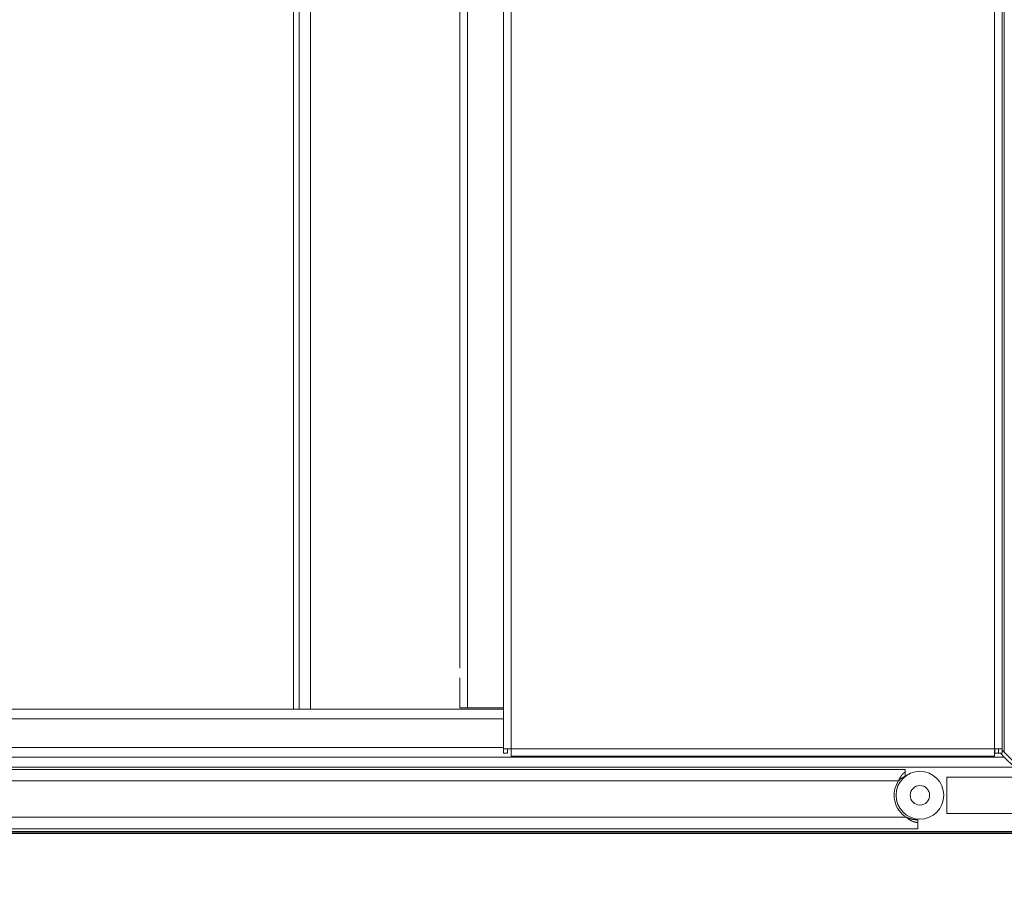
# Model space of a CAD drawing. Extents: x 0 to 59450, y 0 to 42050.
# Tile 257 of 304: x 35349 to 35865, y 35004 to 35452. Entities that reach past the tile are written whole.
import ezdxf

# ---------------------------------------------------------------- set-up
doc = ezdxf.new("R2010")
doc.units = 0
doc.header["$LTSCALE"] = 20
doc.header["$MEASUREMENT"] = 0
doc.layers.get('0').update_dxf_attribs({"linetype": 'CONTINUOUS'})
doc.layers.get('Defpoints').update_dxf_attribs({"linetype": 'CONTINUOUS'})
doc.dimstyles.new('DXF001', dxfattribs={"dimtxt": 3.1, "dimasz": 2, "dimexe": 2, "dimexo": 0.8, "dimgap": 0.09, "dimtad": 1, "dimdsep": 46, "dimtxsty": 'STANDARD', "dimcen": 0.09, "dimazin": 2, "dimtfac": 0.645161, "dimtdec": 4, "dimtmove": 0, "dimatfit": 3, "dimfxl": 1, "dimtvp": 0.66129, "dimtolj": 1, "dimtzin": 0, "dimarcsym": 0})

# ---------------------------------------------------------------- blocks, each defined once
blk = doc.blocks.new('_OPEN')
at = {"color": 0, "linetype": 'ByBlock', "lineweight": -2}
for p, q in [((-1, 0.166667), (0, 0)), ((0, 0), (-1, -0.166667)), ((0, 0), (-1, 0))]:
    blk.add_line(p, q, dxfattribs=at)
blk = doc.blocks.new('*D31')
at = {"color": 0, "linetype": 'Continuous', "lineweight": -2}
for p, q in [((40080.24, 35874.16), (40080.24, 34418.44)), ((34086.45, 35044.92), (34086.45, 34418.44)), ((34088.45, 34420.44), (40078.24, 34420.44))]:
    blk.add_line(p, q, dxfattribs=at)
at = {"layer": 'Defpoints', "color": 0, "linetype": 'Continuous'}
for p in [(40080.24, 35874.96), (34086.45, 35045.72), (40080.24, 34420.44)]:
    blk.add_point(p, dxfattribs=at)
at = {"color": 0, "linetype": 'Continuous', "lineweight": -2, "xscale": 2, "yscale": 2, "zscale": 2, "rotation": 180}
blk.add_blockref('_OPEN', (34086.45, 34420.44), dxfattribs=at)
at = {"color": 0, "linetype": 'Continuous', "lineweight": -2, "xscale": 2, "yscale": 2, "zscale": 2}
blk.add_blockref('_OPEN', (40080.24, 34420.44), dxfattribs=at)
at = {"color": 0, "linetype": 'Continuous', "lineweight": 13, "insert": (37257.25, 34460.53), "char_height": 80, "attachment_point": 5}
blk.add_mtext('\\A1;\\A1;5994', dxfattribs=at)
blk = doc.blocks.new('*D32')
at = {"color": 0, "linetype": 'Continuous', "lineweight": -2}
for p, q in [((36630.84, 38018.76), (33035.56, 38018.76)), ((33037.56, 35020.46), (33037.56, 38016.76)), ((34773.91, 35018.46), (33035.56, 35018.46))]:
    blk.add_line(p, q, dxfattribs=at)
at = {"layer": 'Defpoints', "color": 0, "linetype": 'Continuous'}
for p in [(33037.56, 38018.76), (36631.64, 38018.76), (34774.71, 35018.46)]:
    blk.add_point(p, dxfattribs=at)
at = {"color": 0, "linetype": 'Continuous', "lineweight": -2, "xscale": 2, "yscale": 2, "zscale": 2}
for p, rotation in [((33037.56, 38018.76), 90), ((33037.56, 35018.46), 270)]:
    blk.add_blockref('_OPEN', p, dxfattribs=dict(at, rotation=rotation))
at = {"color": 0, "linetype": 'Continuous', "lineweight": 13, "insert": (32997.47, 36692.51), "char_height": 80, "attachment_point": 5, "rotation": 90}
blk.add_mtext('\\A1;\\A1;3000', dxfattribs=at)

msp = doc.modelspace()

# ---------------------------------------------------------------- linework, layer by layer
at = {"color": 3, "linetype": 'Continuous', "lineweight": 13}
for p, q in [((35864.741, 35858.959), (35864.741, 35068.959)), ((35602.741, 35857.075), (35602.741, 35070.842)), ((35606.741, 35070.842), (35606.741, 35857.075)), ((35859.674, 35857.075), (35859.674, 35070.842)), ((35863.674, 35070.843), (35863.674, 35857.076)), ((35583.741, 35092.259), (35583.741, 35835.659)), ((35579.741, 35815.009), (35579.741, 35112.908)), ((35492.741, 35091.459), (35492.741, 35704.459)), ((35495.741, 35704.459), (35495.741, 35091.459)), ((35501.741, 35091.459), (35501.741, 35704.459)), ((35579.741, 35108.009), (35579.741, 35092.259)), ((35602.741, 35091.459), (34873.148, 35091.459)), ((35583.741, 35092.259), (35579.741, 35092.259)), ((35602.74, 35092.259), (35583.741, 35092.259)), ((34881.808, 35086.459), (35602.741, 35086.459)), ((35602.741, 35071.459), (34907.789, 35071.459)), ((35602.741, 35070.842), (35606.741, 35070.842)), ((35602.741, 35068.459), (35602.741, 35070.842)), ((35604.741, 35070.842), (35604.741, 35068.459)), ((35606.741, 35070.842), (35606.741, 35066.842)), ((35859.674, 35070.842), (35606.741, 35070.842)), ((35859.674, 35070.842), (35863.674, 35070.842)), ((35859.674, 35066.842), (35859.674, 35070.842)), ((35859.826, 35070.842), (35859.826, 35068.459)), ((35861.643, 35070.842), (35861.643, 35068.459)), ((35863.613, 35068.459), (35863.613, 35070.842)), ((35863.613, 35070.087), (35864.741, 35068.959)), ((35864.741, 35066.459), (34918.023, 35066.459)), ((35604.741, 35068.459), (35602.741, 35068.459)), ((35606.74, 35066.842), (35859.674, 35066.842)), ((35859.826, 35068.459), (35861.643, 35068.459)), ((35861.643, 35068.459), (35863.613, 35068.459)), ((35862.742, 35068.457), (35864.741, 35066.459)), ((35864.741, 35068.959), (35870.002, 35063.697)), ((35864.741, 35066.459), (35870.002, 35061.197)), ((34932.495, 35061.197), (35870.002, 35061.197)), ((35812.785, 35059.959), (34971.456, 35059.959)), ((35812.785, 35058.602), (35812.785, 35059.959)), ((34971.456, 35053.959), (35809.342, 35053.959)), ((35809.342, 35053.958), (35809.382, 35054.002)), ((35809.342, 35053.958), (35809.352, 35053.981)), ((35812.684, 35058.534), (35812.698, 35058.544)), ((35812.785, 35056.281), (35812.785, 35058.602)), ((35834.741, 35055.959), (35834.741, 35046.459)), ((35887.742, 35055.959), (35834.741, 35055.959)), ((35834.741, 35046.459), (35834.741, 35036.959)), ((35813.496, 35034.959), (34971.456, 35034.959)), ((35813.538, 35034.919), (35813.495, 35034.958)), ((35813.609, 35034.855), (35813.592, 35034.87)), ((35813.628, 35034.838), (35813.609, 35034.855)), ((35819.567, 35033.541), (35819.475, 35033.546)), ((35819.567, 35032.125), (35819.567, 35033.542)), ((35834.741, 35036.959), (35887.742, 35036.959)), ((34971.456, 35028.959), (35819.567, 35028.959)), ((35819.567, 35032.124), (35819.541, 35032.126)), ((35819.567, 35028.959), (35819.567, 35032.125)), ((34642.507, 35027.508), (35903.691, 35027.508)), ((35904.465, 35026.735), (34642.507, 35026.735)), ((35106.809, 35026.409), (35801.241, 35026.409)), ((35134.261, 35026.459), (35897.554, 35026.459)), ((35801.241, 35026.459), (35801.241, 35026.409)), ((35801.241, 35026.409), (35806.241, 35026.409)), ((35806.241, 35026.409), (35806.241, 35026.459)), ((35806.741, 35026.409), (35806.741, 35026.459)), ((35806.741, 35026.409), (35831.741, 35026.409))]:
    msp.add_line(p, q, dxfattribs=at)
for radius in [12.5, 5.1]:
    msp.add_circle((35820.567, 35046.459), radius, dxfattribs=at)
for centre, radius, start, end in [((35820.567, 35046.459), 13.5, 146.25101, 238.41366), ((35823.469, 35047.748), 15.432, 156.08579, 156.17755), ((35823.322, 35047.84), 15.259, 156.08527, 156.17807), ((35823.364, 35047.821), 15.305, 155.99142, 156.0836), ((35823.768, 35047.604), 15.763, 155.7804, 155.87004), ((35816.636, 35047.495), 9.745, 137.7593, 138.10856), ((35824.013, 35047.557), 16.006, 155.89874, 155.98656), ((35824.37, 35047.321), 16.429, 155.57055, 155.65671), ((35824.589, 35047.287), 16.642, 155.68743, 155.77203), ((35816.712, 35047.459), 9.826, 137.55294, 137.89968), ((35824.881, 35047.15), 16.964, 155.59218, 155.67487), ((35825.208, 35046.959), 17.341, 155.38018, 155.4612), ((35825.593, 35046.809), 17.753, 155.38112, 155.46026), ((35825.951, 35046.673), 18.136, 155.38195, 155.45942), ((35816.7, 35047.455), 9.82, 137.13851, 137.48619), ((35826.307, 35046.426), 18.562, 155.07263, 155.14817), ((35826.702, 35046.348), 18.954, 155.28621, 155.36006), ((35827.169, 35046.08), 19.49, 155.07443, 155.14637), ((35827.541, 35045.897), 19.905, 154.97641, 155.04659), ((35816.589, 35047.545), 9.677, 136.72826, 137.08098), ((35828.188, 35045.577), 20.626, 154.86434, 154.93244), ((35828.352, 35045.573), 20.776, 154.97788, 155.04512), ((35828.241, 35045.526), 20.696, 154.66494, 154.73231), ((35828.264, 35045.583), 20.692, 154.76506, 154.83269), ((35816.526, 35047.591), 9.599, 136.31499, 136.67132), ((35828.07, 35045.661), 20.484, 154.66459, 154.73265), ((35827.982, 35045.73), 20.375, 154.66441, 154.73284), ((35827.896, 35045.797), 20.268, 154.66423, 154.73302), ((35827.733, 35045.779), 20.129, 154.34995, 154.41908), ((35816.471, 35047.663), 9.51, 136.04194, 136.40158), ((35827.727, 35045.848), 20.094, 154.45137, 154.52088), ((35827.566, 35045.913), 19.92, 154.34959, 154.41944), ((35827.399, 35045.9), 19.776, 154.03408, 154.10431), ((35827.404, 35046.045), 19.717, 154.34923, 154.4198), ((35816.421, 35047.715), 9.438, 135.70002, 136.06279), ((35827.24, 35046.031), 19.576, 154.03372, 154.10467), ((35827.164, 35046.094), 19.48, 154.03354, 154.10484), ((35827.081, 35046.162), 19.375, 154.03335, 154.10504), ((35826.931, 35046.223), 19.214, 153.92944, 154.00146), ((35816.359, 35047.783), 9.346, 135.35841, 135.72516), ((35826.861, 35046.205), 19.159, 153.71649, 153.78884), ((35826.802, 35046.261), 19.082, 153.71634, 153.78899), ((35826.743, 35046.317), 19.004, 153.71619, 153.78914), ((35826.666, 35046.382), 18.906, 153.71601, 153.78933), ((35816.276, 35047.825), 9.258, 134.81489, 135.18511), ((35826.479, 35046.386), 18.737, 153.39802, 153.47187), ((35826.387, 35046.459), 18.622, 153.3978, 153.4721), ((35826.292, 35046.533), 18.503, 153.39756, 153.47234), ((35826.129, 35046.603), 18.327, 153.29084, 153.36606), ((35816.233, 35047.907), 9.17, 134.60994, 134.98418), ((35826.034, 35046.678), 18.208, 153.2906, 153.36631), ((35825.95, 35046.672), 18.136, 153.07797, 153.15413), ((35825.858, 35046.745), 18.02, 153.07773, 153.15437), ((35825.702, 35046.814), 17.85, 152.96963, 153.04672), ((35816.153, 35047.965), 9.072, 134.13386, 134.5117), ((35825.613, 35046.886), 17.738, 152.96938, 153.04696), ((35825.534, 35046.88), 17.67, 152.75698, 152.835), ((35825.447, 35046.952), 17.56, 152.75673, 152.83524), ((35825.297, 35047.018), 17.397, 152.64725, 152.7262), ((35816.096, 35048.019), 8.994, 133.72804, 134.11011), ((35825.285, 35047.089), 17.354, 152.75627, 152.83571), ((35825.067, 35047.083), 17.163, 152.32418, 152.40407), ((35825.057, 35047.152), 17.121, 152.43459, 152.51496), ((35824.913, 35047.217), 16.964, 152.32371, 152.40454), ((35816.034, 35048.094), 8.896, 133.38681, 133.77266), ((35824.904, 35047.286), 16.924, 152.43412, 152.51543), ((35824.693, 35047.28), 16.741, 151.9995, 152.08126), ((35824.686, 35047.417), 16.67, 152.323, 152.40525), ((35824.548, 35047.411), 16.551, 151.99904, 152.08173), ((35815.965, 35048.163), 8.798, 132.97907, 133.3693), ((35824.473, 35047.409), 16.486, 151.78735, 151.87054), ((35824.407, 35047.54), 16.366, 151.99857, 152.0822), ((35824.334, 35047.538), 16.302, 151.78688, 151.87101), ((35815.918, 35048.225), 8.721, 132.64181, 133.03603), ((35824.202, 35047.599), 16.157, 151.67323, 151.7578), ((35824.131, 35047.597), 16.096, 151.46183, 151.54689), ((35824.001, 35047.725), 15.921, 151.55849, 151.644), ((35823.998, 35047.724), 15.918, 151.46136, 151.54736), ((35815.836, 35048.284), 8.622, 132.09992, 132.49882), ((35823.873, 35047.716), 15.812, 151.13546, 151.2219), ((35823.812, 35047.843), 15.698, 151.34609, 151.43299), ((35823.727, 35047.851), 15.619, 151.13493, 151.22244), ((35823.534, 35047.949), 15.403, 151.01826, 151.10667), ((35815.78, 35048.373), 8.519, 131.82132, 132.2242), ((35823.45, 35048.022), 15.295, 151.01795, 151.10699), ((35823.39, 35048.083), 15.213, 151.01771, 151.10723), ((35823.271, 35048.077), 15.111, 150.68933, 150.7793), ((35823.27, 35048.14), 15.08, 150.80668, 150.89717), ((35815.722, 35048.423), 8.443, 131.35064, 131.75784), ((35823.151, 35048.136), 14.978, 150.47863, 150.56959), ((35823.027, 35048.26), 14.809, 150.57011, 150.66158), ((35823.036, 35048.255), 14.82, 150.47815, 150.57008), ((35822.915, 35048.254), 14.714, 150.14903, 150.24147), ((35815.668, 35048.469), 8.373, 130.87289, 131.28322), ((35822.863, 35048.373), 14.61, 150.35865, 150.45156), ((35822.805, 35048.371), 14.561, 150.14854, 150.24196), ((35822.693, 35048.428), 14.436, 150.02791, 150.12179), ((35822.638, 35048.487), 14.358, 150.02765, 150.12204), ((35815.636, 35048.509), 8.322, 130.46728, 130.88034), ((35822.588, 35048.482), 14.318, 149.81793, 149.91279), ((35822.473, 35048.541), 14.189, 149.69588, 149.79125), ((35822.428, 35048.596), 14.122, 149.69565, 149.79147), ((35822.379, 35048.592), 14.082, 149.48631, 149.5826), ((35815.607, 35048.559), 8.265, 130.12396, 130.53957), ((35822.333, 35048.647), 14.014, 149.48607, 149.58284), ((35822.218, 35048.707), 13.885, 149.36261, 149.45992), ((35822.169, 35048.704), 13.844, 149.15366, 149.25146), ((35815.573, 35048.602), 8.209, 129.71854, 130.13719), ((35822.115, 35048.822), 13.738, 149.36209, 149.46044), ((35822.069, 35048.819), 13.699, 149.15314, 149.25198), ((35821.96, 35048.819), 13.606, 148.82, 148.91937), ((35821.913, 35048.876), 13.536, 148.81974, 148.91963), ((35815.531, 35048.64), 8.153, 129.24008, 129.66145), ((35821.858, 35048.936), 13.458, 148.81945, 148.91992), ((35821.754, 35048.992), 13.34, 148.69321, 148.7942), ((35821.702, 35048.995), 13.294, 148.48507, 148.58664), ((35821.657, 35049.05), 13.227, 148.48482, 148.58689), ((35815.499, 35048.683), 8.1, 128.83532, 129.25976), ((35821.552, 35049.108), 13.108, 148.35717, 148.4598), ((35821.503, 35049.11), 13.064, 148.14948, 148.25269), ((35821.443, 35049.175), 12.979, 148.14915, 148.25303), ((35821.411, 35049.223), 12.927, 148.14894, 148.25324), ((35815.459, 35048.722), 8.045, 128.3567, 128.78391), ((35821.331, 35049.266), 12.836, 148.01999, 148.12466), ((35821.241, 35049.261), 12.762, 147.68268, 147.78781), ((35821.256, 35049.313), 12.748, 147.81259, 147.91821), ((35815.416, 35048.765), 7.984, 127.87764, 128.30803), ((35821.107, 35049.367), 12.593, 147.55107, 147.65723), ((35821.062, 35049.423), 12.525, 147.55078, 147.65751), ((35821.021, 35049.477), 12.462, 147.55051, 147.65778), ((35820.926, 35049.478), 12.381, 147.21086, 147.31869), ((35815.391, 35048.817), 7.928, 127.53262, 127.96587), ((35820.834, 35049.531), 12.274, 147.07713, 147.18551), ((35820.793, 35049.585), 12.211, 147.07685, 147.18579), ((35820.755, 35049.637), 12.15, 147.07658, 147.18606), ((35820.663, 35049.638), 12.073, 146.73465, 146.84469), ((35815.35, 35048.861), 7.868, 127.05312, 127.48961), ((35820.575, 35049.742), 11.942, 146.80621, 146.91679), ((35820.537, 35049.742), 11.91, 146.59827, 146.70941), ((35820.501, 35049.793), 11.852, 146.598, 146.70968), ((35820.413, 35049.794), 11.779, 146.25381, 146.36606), ((35815.327, 35048.913), 7.813, 126.70755, 127.14699), ((35820.328, 35049.896), 11.652, 146.32282, 146.43561), ((35820.293, 35049.896), 11.622, 146.11503, 146.22838), ((35820.26, 35049.946), 11.567, 146.11476, 146.22865), ((35815.275, 35048.944), 7.757, 126.09411, 126.53689), ((35820.176, 35049.996), 11.469, 145.97525, 146.0897), ((35820.144, 35049.996), 11.443, 145.76806, 145.88305), ((35820.061, 35050.095), 11.319, 145.83446, 145.95001), ((35819.981, 35050.094), 11.253, 145.4852, 145.60129), ((35815.254, 35048.995), 7.703, 125.74826, 126.19402), ((35819.95, 35050.144), 11.199, 145.48492, 145.60157), ((35819.92, 35050.143), 11.176, 145.27796, 145.39515), ((35819.841, 35050.24), 11.055, 145.34168, 145.45942), ((35819.764, 35050.239), 10.993, 144.99021, 145.10849), ((35815.218, 35049.038), 7.647, 125.26868, 125.71778), ((35819.784, 35050.287), 10.981, 145.13405, 145.25288), ((35819.66, 35050.334), 10.853, 144.8445, 144.96387), ((35819.631, 35050.334), 10.829, 144.63741, 144.75735), ((35819.606, 35050.427), 10.755, 144.84396, 144.96441), ((35815.185, 35049.079), 7.595, 124.78937, 125.24165), ((35819.535, 35050.423), 10.699, 144.49031, 144.61127), ((35819.506, 35050.425), 10.674, 144.28389, 144.40545), ((35819.419, 35050.529), 10.543, 144.34198, 144.46428), ((35815.147, 35049.14), 7.524, 124.36425, 124.82033), ((35819.336, 35050.536), 10.472, 143.98607, 144.10908), ((35819.298, 35050.591), 10.408, 143.98569, 144.10945), ((35819.27, 35050.639), 10.358, 143.98539, 144.10975), ((35819.204, 35050.681), 10.28, 143.83498, 143.95984), ((35815.123, 35049.17), 7.485, 123.88517, 124.34377), ((35819.183, 35050.678), 10.265, 143.62862, 143.754), ((35819.114, 35050.724), 10.182, 143.47675, 143.60269), ((35819.093, 35050.767), 10.139, 143.47648, 143.60295), ((35819.026, 35050.766), 10.086, 143.11784, 143.24486), ((35815.107, 35049.203), 7.448, 123.45985, 123.92028), ((35818.961, 35050.853), 9.982, 143.16947, 143.29702), ((35818.985, 35050.852), 10.002, 143.11731, 143.24539), ((35818.877, 35050.85), 9.917, 142.6025, 142.73111), ((35818.857, 35050.937), 9.849, 142.80744, 142.93659), ((35815.088, 35049.209), 7.433, 122.90168, 123.36285), ((35818.839, 35050.935), 9.836, 142.60197, 142.73164), ((35818.776, 35050.977), 9.76, 142.44505, 142.57526), ((35818.759, 35051.018), 9.721, 142.44479, 142.57552), ((35815.103, 35049.201), 7.448, 122.50475, 122.9657), ((35818.697, 35051.016), 9.673, 142.08205, 142.21333), ((35818.681, 35051.101), 9.609, 142.28648, 142.41828), ((35818.62, 35051.055), 9.589, 141.71849, 141.85081), ((35818.605, 35051.139), 9.525, 141.92207, 142.05491), ((35815.104, 35049.195), 7.453, 122.02818, 122.48909), ((35818.546, 35051.136), 9.48, 141.55735, 141.69072), ((35818.531, 35051.219), 9.417, 141.76121, 141.89509), ((35818.473, 35051.174), 9.4, 141.19183, 141.32624), ((35818.459, 35051.256), 9.338, 141.39481, 141.52973), ((35815.091, 35049.204), 7.439, 121.5212, 121.98225), ((35818.402, 35051.253), 9.295, 141.02814, 141.16359), ((35818.389, 35051.292), 9.261, 141.02789, 141.16384), ((35818.333, 35051.331), 9.193, 140.86329, 140.99976), ((35815.105, 35049.212), 7.44, 121.17633, 121.63744), ((35818.321, 35051.328), 9.185, 140.66046, 140.79744), ((35818.267, 35051.408), 9.092, 140.69728, 140.83477), ((35818.255, 35051.363), 9.112, 140.29257, 140.43056), ((35818.201, 35051.443), 9.02, 140.32704, 140.46555), ((35815.094, 35049.193), 7.45, 120.56931, 121.03042), ((35818.191, 35051.438), 9.015, 140.12493, 140.26393), ((35818.14, 35051.475), 8.952, 139.95637, 140.09585), ((35818.129, 35051.512), 8.92, 139.95612, 140.0961), ((35818.116, 35051.552), 8.884, 139.95584, 140.09638), ((35815.096, 35049.211), 7.436, 120.19131, 120.65239), ((35818.02, 35051.552), 8.811, 139.41404, 139.55517), ((35818.041, 35051.597), 8.798, 139.58459, 139.72643), ((35817.985, 35051.599), 8.753, 139.21327, 139.35576), ((35815.098, 35049.203), 7.443, 119.71605, 120.17712), ((35817.928, 35051.643), 8.682, 139.04065, 139.18381), ((35817.913, 35051.684), 8.644, 139.04033, 139.18412), ((35817.857, 35051.727), 8.574, 138.86651, 139.01097), ((35817.843, 35051.767), 8.536, 138.86619, 139.01129), ((35815.101, 35049.195), 7.452, 119.24176, 119.70278), ((35817.828, 35051.77), 8.523, 138.66662, 138.81238), ((35817.776, 35051.771), 8.483, 138.29327, 138.43965), ((35817.723, 35051.852), 8.39, 138.31503, 138.46208), ((35817.711, 35051.852), 8.381, 138.1164, 138.26407), ((35815.104, 35049.186), 7.461, 118.76849, 119.22946), ((35817.659, 35051.893), 8.315, 137.93862, 138.08695), ((35817.648, 35051.894), 8.306, 137.74108, 137.89003), ((35817.635, 35051.972), 8.244, 137.93799, 138.08759), ((35815.107, 35049.201), 7.45, 118.38766, 118.84852), ((35817.587, 35051.934), 8.234, 137.36554, 137.51574), ((35817.538, 35052.012), 8.145, 137.3813, 137.53215), ((35817.528, 35052.012), 8.138, 137.18477, 137.33623), ((35817.48, 35052.051), 8.076, 137.00308, 137.15518), ((35815.099, 35049.178), 7.465, 117.78597, 118.24673), ((35817.471, 35052.088), 8.045, 137.00278, 137.15548), ((35817.462, 35052.089), 8.037, 136.80739, 136.96072), ((35817.417, 35052.126), 7.979, 136.62439, 136.77832), ((35817.371, 35052.164), 7.92, 136.44014, 136.59469), ((35815.116, 35049.192), 7.461, 117.48819, 117.94881), ((35817.364, 35052.163), 7.915, 136.24586, 136.401), ((35817.356, 35052.2), 7.884, 136.24555, 136.40131), ((35817.276, 35052.199), 7.827, 135.68067, 135.83701), ((35815.107, 35049.181), 7.467, 116.93249, 117.39301), ((35817.305, 35052.272), 7.797, 136.0597, 136.21665), ((35817.264, 35052.271), 7.768, 135.68008, 135.8376), ((35817.221, 35052.271), 7.738, 135.30037, 135.4585), ((35817.216, 35052.341), 7.685, 135.49169, 135.65038), ((35815.113, 35049.168), 7.482, 116.4628, 116.92309), ((35817.211, 35052.305), 7.707, 135.10945, 135.26874), ((35817.167, 35052.379), 7.623, 135.11036, 135.27034), ((35817.112, 35052.392), 7.575, 134.72916, 134.89014), ((35815.106, 35049.166), 7.481, 115.95108, 116.41111), ((35817.105, 35052.43), 7.544, 134.72882, 134.89048), ((35817.075, 35052.454), 7.505, 134.53706, 134.69901), ((35817.043, 35052.481), 7.463, 134.34398, 134.50631), ((35817.044, 35052.475), 7.469, 134.15473, 134.31747), ((35815.126, 35049.161), 7.493, 115.61055, 116.07018), ((35817.046, 35052.504), 7.449, 134.15451, 134.31769), ((35816.977, 35052.533), 7.381, 133.76474, 133.92836), ((35816.98, 35052.56), 7.363, 133.76454, 133.92856), ((35816.985, 35052.55), 7.373, 133.57671, 133.74104), ((35815.122, 35049.14), 7.511, 115.0578, 115.51678), ((35816.955, 35052.576), 7.334, 133.37989, 133.54457), ((35816.924, 35052.602), 7.294, 133.18178, 133.34682), ((35816.929, 35052.628), 7.278, 133.18159, 133.347), ((35815.145, 35049.1), 7.557, 114.63345, 115.08973), ((35816.899, 35052.619), 7.264, 132.79602, 132.96178), ((35816.869, 35052.645), 7.225, 132.59541, 132.76153), ((35816.875, 35052.67), 7.211, 132.59525, 132.76169), ((35816.88, 35052.661), 7.221, 132.4103, 132.5771), ((35815.182, 35049.017), 7.648, 114.17094, 114.62258), ((35816.816, 35052.686), 7.159, 132.00558, 132.17274), ((35816.821, 35052.713), 7.143, 132.00539, 132.17294), ((35816.825, 35052.74), 7.125, 132.00519, 132.17314), ((35815.159, 35049.048), 7.61, 113.65839, 114.11212), ((35816.795, 35052.766), 7.086, 131.80076, 131.96911), ((35816.766, 35052.758), 7.072, 131.4121, 131.58083), ((35816.771, 35052.784), 7.056, 131.41191, 131.58103), ((35816.742, 35052.809), 7.018, 131.20502, 131.37452), ((35815.13, 35049.143), 7.511, 113.27947, 113.74035), ((35816.748, 35052.801), 7.028, 131.02339, 131.19326), ((35816.72, 35052.826), 6.991, 130.81537, 130.9856), ((35816.692, 35052.85), 6.954, 130.60604, 130.77663), ((35815.219, 35048.941), 7.732, 112.85054, 113.29677), ((35816.698, 35052.875), 6.94, 130.60586, 130.77681), ((35816.672, 35052.866), 6.93, 130.21567, 130.38697), ((35816.679, 35052.889), 6.917, 130.21551, 130.38713), ((35816.652, 35052.913), 6.881, 130.00375, 130.17573), ((35815.431, 35048.449), 8.268, 112.46368, 112.87901), ((35816.658, 35052.905), 6.891, 129.82556, 129.99792), ((35816.635, 35052.925), 6.86, 129.61278, 129.78537), ((35816.617, 35052.94), 6.838, 129.39877, 129.5714), ((35815.177, 35049.002), 7.659, 111.83517, 112.29122), ((35816.634, 35052.951), 6.84, 129.3988, 129.57137), ((35816.623, 35052.923), 6.855, 129.00771, 129.18001), ((35816.643, 35052.931), 6.862, 129.00779, 129.17993), ((35816.631, 35052.938), 6.848, 128.79152, 128.96347), ((35814.797, 35049.973), 6.617, 111.36075, 111.90102), ((35816.617, 35052.946), 6.833, 128.57391, 128.74571), ((35816.639, 35052.918), 6.869, 128.4, 128.57158), ((35816.626, 35052.926), 6.855, 128.18138, 128.35278), ((35815.395, 35048.503), 8.204, 111.1066, 111.5159), ((35816.648, 35052.897), 6.891, 128.00911, 128.18027), ((35816.669, 35052.937), 6.872, 128.18159, 128.35256), ((35816.625, 35052.908), 6.868, 127.5686, 127.73931), ((35816.646, 35052.914), 6.876, 127.5687, 127.73921), ((35820.157, 35036.234), 21.364, 111.02839, 111.17068), ((35816.668, 35052.885), 6.913, 127.39843, 127.56868), ((35816.657, 35052.889), 6.903, 127.17656, 127.34656), ((35816.683, 35052.889), 6.918, 127.17675, 127.34637), ((35814.884, 35049.782), 6.827, 109.95521, 110.52769), ((35816.635, 35052.898), 6.883, 126.72887, 126.89836), ((35816.685, 35052.876), 6.93, 126.78516, 126.95464), ((35816.684, 35052.866), 6.938, 126.56124, 126.73005), ((35816.699, 35052.834), 6.973, 126.33635, 126.50382), ((35814.662, 35050.399), 6.171, 108.99684, 109.97384), ((35816.687, 35052.85), 6.952, 126.16953, 126.33815), ((35816.632, 35052.96), 6.83, 126.16802, 126.33966), ((35816.703, 35052.804), 6.999, 125.71633, 125.88287), ((35816.978, 35052.443), 7.453, 125.65781, 125.81314), ((35816.665, 35052.905), 6.894, 125.61417, 125.78507), ((35816.104, 35053.688), 5.932, 125.40452, 125.60742), ((35818.16, 35040.57), 16.604, 108.89328, 109.3692), ((35816.914, 35052.542), 7.335, 125.22429, 125.37839), ((35816.182, 35053.564), 6.078, 124.7611, 124.97712), ((35815.828, 35054.077), 5.454, 124.40726, 124.77731), ((35821.029, 35046.558), 14.597, 124.39244, 124.57339), ((35826.526, 35063.814), 31.662, 245.69689, 246.0524), ((35829.013, 35052.08), 23.108, 227.95775, 228.06783), ((35828.117, 35051.081), 21.766, 228.06382, 228.1395), ((35825.502, 35048.11), 17.809, 228.17987, 228.26486), ((35826.07, 35048.74), 18.657, 228.25314, 228.33254), ((35826.102, 35048.765), 18.697, 228.30879, 228.38671), ((35818.539, 35045.704), 11.869, 245.80277, 246.52787), ((35824.865, 35047.402), 16.856, 228.45372, 228.5404), ((35824.199, 35046.665), 15.863, 228.57902, 228.67191), ((35823.837, 35046.155), 15.24, 228.42958, 228.52599), ((35823.349, 35045.752), 14.616, 228.91137, 229.01168), ((35822.9, 35045.081), 13.816, 228.59246, 228.69853), ((35822.565, 35044.773), 13.363, 228.90667, 229.01638), ((35822.405, 35044.601), 13.129, 229.05211, 229.16411), ((35819.069, 35046.879), 13.159, 246.4501, 246.87548), ((35822.353, 35044.451), 12.981, 228.90506, 229.018), ((35822.327, 35044.542), 13.033, 229.36648, 229.47934), ((35822.283, 35044.46), 12.942, 229.39087, 229.5039), ((35822.32, 35044.455), 12.962, 229.36617, 229.47965), ((35822.26, 35044.405), 12.886, 229.53591, 229.64978), ((35829.323, 35071.607), 39.927, 247.27918, 247.38866), ((35822.199, 35044.353), 12.806, 229.7065, 229.82078), ((35822.194, 35044.307), 12.768, 229.70633, 229.82096), ((35822.193, 35044.315), 12.773, 229.85063, 229.96556), ((35820.051, 35049.319), 15.788, 247.35224, 247.65861), ((35822.141, 35044.274), 12.709, 230.022, 230.13722), ((35822.138, 35044.28), 12.711, 230.16528, 230.28082), ((35822.087, 35044.188), 12.608, 230.19406, 230.30991), ((35822.034, 35044.193), 12.578, 230.51025, 230.62644), ((35818.944, 35046.553), 12.809, 247.53627, 247.9389), ((35822.08, 35044.149), 12.573, 230.33701, 230.45352), ((35821.976, 35044.102), 12.471, 230.68384, 230.80073), ((35822.027, 35044.113), 12.512, 230.65202, 230.76917), ((35821.936, 35044.032), 12.392, 230.85842, 230.97577), ((35819.682, 35048.401), 14.799, 247.97969, 248.32091), ((35821.988, 35044.044), 12.433, 230.82556, 230.94316), ((35821.936, 35044), 12.366, 231.00001, 231.11796), ((35821.883, 35044.003), 12.336, 231.31617, 231.43448), ((35821.875, 35043.952), 12.291, 231.31595, 231.43469), ((35821.822, 35043.905), 12.221, 231.49192, 231.61105), ((35820.119, 35049.468), 15.951, 248.2757, 248.5874), ((35821.816, 35043.857), 12.18, 231.49172, 231.61125), ((35821.812, 35043.811), 12.142, 231.49153, 231.61144), ((35821.759, 35043.81), 12.108, 231.80793, 231.92825), ((35821.708, 35043.765), 12.041, 231.98542, 232.10612), ((35819.744, 35048.547), 14.958, 248.63977, 248.97461), ((35821.703, 35043.718), 12.001, 231.98522, 232.10632), ((35821.701, 35043.72), 12.001, 232.12353, 232.245), ((35821.649, 35043.673), 11.932, 232.30165, 232.42353), ((35821.647, 35043.629), 11.896, 232.30147, 232.42372), ((35819.604, 35048.173), 14.558, 248.95813, 249.30394), ((35821.597, 35043.582), 11.828, 232.48045, 232.60311), ((35821.549, 35043.539), 11.765, 232.66031, 232.78334), ((35821.546, 35043.54), 11.763, 232.79706, 232.92049), ((35821.545, 35043.496), 11.729, 232.79688, 232.92067), ((35819.673, 35048.362), 14.759, 249.31154, 249.65268), ((35821.496, 35043.497), 11.7, 233.11319, 233.23738), ((35821.496, 35043.409), 11.629, 232.97717, 233.10172), ((35821.448, 35043.41), 11.601, 233.29409, 233.41904), ((35821.449, 35043.368), 11.568, 233.29391, 233.41922), ((35819.688, 35048.393), 14.794, 249.64058, 249.98061), ((35821.402, 35043.37), 11.541, 233.61032, 233.73603), ((35821.403, 35043.283), 11.472, 233.47567, 233.60173), ((35821.357, 35043.284), 11.446, 233.79267, 233.91913), ((35821.313, 35043.289), 11.424, 234.10915, 234.23596), ((35819.626, 35048.262), 14.649, 250.03393, 250.37811), ((35821.358, 35043.201), 11.379, 233.7923, 233.9195), ((35821.27, 35043.205), 11.331, 234.29293, 234.42048), ((35821.316, 35043.163), 11.324, 234.10859, 234.23652), ((35821.229, 35043.123), 11.24, 234.47757, 234.60586), ((35819.611, 35048.179), 14.566, 250.32181, 250.66818), ((35821.274, 35043.125), 11.268, 234.4243, 234.55298), ((35821.189, 35043.087), 11.188, 234.79441, 234.92342), ((35821.193, 35043.05), 11.16, 234.79425, 234.92359), ((35821.192, 35043.004), 11.122, 234.79403, 234.92381), ((35819.604, 35048.175), 14.56, 250.69287, 251.03984), ((35821.136, 35042.987), 11.076, 235.11029, 235.24073), ((35821.136, 35042.943), 11.04, 235.11008, 235.24095), ((35821.099, 35042.908), 10.99, 235.29688, 235.42804), ((35821.108, 35042.921), 11.006, 235.42577, 235.55718), ((35819.631, 35048.225), 14.616, 251.00217, 251.34841), ((35821.075, 35042.891), 10.962, 235.61313, 235.74477), ((35821.085, 35042.861), 10.944, 235.61302, 235.74488), ((35821.051, 35042.831), 10.899, 235.80121, 235.93331), ((35821.062, 35042.845), 10.917, 235.92862, 236.06094), ((35819.657, 35048.305), 14.7, 251.35185, 251.69623), ((35821.028, 35042.815), 10.873, 236.11731, 236.24987), ((35821.04, 35042.786), 10.855, 236.1172, 236.24998), ((35821.007, 35042.799), 10.848, 236.43273, 236.56574), ((35820.975, 35042.771), 10.807, 236.62276, 236.75598), ((35819.663, 35048.394), 14.787, 251.78289, 252.12562), ((35820.986, 35042.742), 10.789, 236.62264, 236.75609), ((35820.998, 35042.714), 10.772, 236.62254, 236.7562), ((35820.966, 35042.728), 10.766, 236.93783, 237.07172), ((35820.978, 35042.7), 10.75, 236.93773, 237.07182), ((35819.718, 35048.467), 14.873, 252.00835, 252.34947), ((35820.947, 35042.672), 10.709, 237.12905, 237.26336), ((35820.917, 35042.687), 10.706, 237.44407, 237.57858), ((35820.929, 35042.659), 10.688, 237.44396, 237.57869), ((35820.942, 35042.633), 10.673, 237.44386, 237.57879), ((35819.722, 35048.556), 14.959, 252.43764, 252.77721), ((35820.912, 35042.647), 10.669, 237.75811, 237.89324), ((35820.882, 35042.579), 10.596, 237.82988, 237.96521), ((35820.895, 35042.636), 10.651, 238.07147, 238.20701), ((35820.909, 35042.568), 10.601, 237.95094, 238.08667), ((35819.744, 35048.632), 15.037, 252.78529, 253.12324), ((35820.879, 35042.583), 10.598, 238.26482, 238.40075), ((35820.851, 35042.558), 10.562, 238.45908, 238.59519), ((35820.864, 35042.532), 10.546, 238.45898, 238.59529), ((35820.837, 35042.549), 10.546, 238.77245, 238.90894), ((35819.78, 35048.721), 15.134, 253.08931, 253.42575), ((35820.85, 35042.523), 10.531, 238.77235, 238.90904), ((35820.865, 35042.498), 10.518, 238.77226, 238.90913), ((35820.795, 35042.473), 10.46, 239.16407, 239.30113), ((35820.852, 35042.491), 10.504, 239.0848, 239.22203), ((35819.8, 35048.798), 15.213, 253.43574, 253.77063), ((35820.824, 35042.465), 10.468, 239.28062, 239.41804), ((35820.798, 35042.484), 10.471, 239.59276, 239.73033), ((35820.814, 35042.461), 10.46, 239.59268, 239.73041), ((35820.786, 35042.435), 10.423, 239.78965, 239.92758), ((35819.819, 35048.888), 15.305, 253.79953, 254.13295), ((35820.796, 35042.402), 10.399, 239.78949, 239.92774), ((35820.766, 35042.413), 10.394, 240.10102, 240.23954), ((35820.736, 35042.382), 10.352, 240.29906, 240.43787), ((35820.789, 35042.353), 10.353, 240.10074, 240.23981), ((35819.854, 35048.948), 15.372, 254.0654, 254.39732), ((35820.718, 35042.362), 10.327, 240.60984, 240.74921), ((35820.731, 35042.334), 10.308, 240.60972, 240.74933), ((35820.742, 35042.303), 10.287, 240.60957, 240.74948), ((35820.714, 35042.316), 10.284, 240.91956, 241.05972), ((35819.854, 35049.039), 15.46, 254.48947, 254.81997), ((35820.686, 35042.245), 10.208, 241.00863, 241.14907), ((35820.699, 35042.298), 10.262, 241.22846, 241.36914), ((35820.711, 35042.228), 10.206, 241.11873, 241.25969), ((35820.684, 35042.241), 10.205, 241.42804, 241.56924), ((35819.889, 35049.134), 15.56, 254.78842, 255.11747), ((35820.657, 35042.212), 10.166, 241.62851, 241.76998), ((35820.671, 35042.226), 10.185, 241.73624, 241.87794), ((35820.644, 35042.197), 10.146, 241.93696, 242.07893), ((35819.905, 35049.192), 15.62, 255.11545, 255.44313), ((35820.658, 35042.171), 10.13, 241.93685, 242.07905), ((35820.632, 35042.143), 10.093, 242.13833, 242.28079), ((35820.646, 35042.157), 10.112, 242.24429, 242.38698), ((35820.62, 35042.13), 10.076, 242.44601, 242.58895), ((35819.938, 35049.271), 15.705, 255.3966, 255.72284), ((35820.635, 35042.144), 10.096, 242.55072, 242.69388), ((35820.61, 35042.077), 10.024, 242.64836, 242.79177), ((35820.585, 35042.093), 10.027, 242.95535, 243.09897), ((35820.6, 35042.106), 10.045, 243.05825, 243.20212), ((35819.935, 35049.362), 15.793, 255.81679, 256.14175), ((35820.616, 35042.082), 10.031, 243.05815, 243.20222), ((35820.552, 35042.055), 9.979, 243.46474, 243.60905), ((35820.608, 35042.032), 9.983, 243.26092, 243.40544), ((35820.583, 35042.046), 9.984, 243.56575, 243.7105), ((35819.966, 35049.435), 15.871, 256.09637, 256.42006), ((35820.561, 35042.023), 9.953, 243.76955, 243.91449), ((35820.576, 35042.036), 9.973, 243.86939, 244.01457), ((35820.554, 35041.975), 9.908, 243.97395, 244.1193), ((35820.532, 35042.031), 9.948, 244.37615, 244.5217), ((35819.981, 35049.502), 15.94, 256.4227, 256.74493), ((35820.543, 35041.958), 9.888, 244.27783, 244.42375), ((35820.546, 35041.945), 9.877, 244.37563, 244.52222), ((35820.522, 35041.917), 9.841, 244.58039, 244.72726), ((35820.506, 35041.945), 9.86, 244.88228, 245.02916), ((35820.001, 35049.625), 16.065, 256.77827, 257.09863), ((35820.039, 35049.722), 16.167, 257.04221, 257.36057), ((35820.046, 35049.879), 16.322, 257.45826, 257.77416), ((35820.103, 35049.99), 16.442, 257.65949, 257.9732), ((35820.107, 35050.126), 16.576, 258.06043, 258.37186), ((35820.144, 35050.254), 16.709, 258.33611, 258.64545), ((35820.163, 35050.394), 16.851, 258.67339, 258.98047), ((35820.18, 35050.507), 16.965, 258.9979, 259.30293), ((35820.216, 35050.649), 17.111, 259.27174, 259.57457), ((35820.231, 35050.764), 17.227, 259.59574, 259.89656), ((35820.246, 35050.909), 17.372, 259.93065, 260.22932), ((35820.278, 35051.045), 17.511, 260.20235, 260.49907), ((35820.311, 35051.172), 17.642, 260.46305, 260.75767), ((35820.321, 35051.29), 17.76, 260.78581, 261.07853), ((35820.332, 35051.44), 17.91, 261.1181, 261.40875), ((35820.36, 35051.558), 18.031, 261.37781, 261.66663), ((35820.368, 35051.706), 18.178, 261.70865, 261.99553), ((35820.396, 35051.838), 18.314, 261.9677, 262.2526), ((35820.406, 35052), 18.475, 262.28904, 262.57155), ((35820.434, 35052.154), 18.632, 262.54771, 262.82798), ((35820.463, 35052.33), 18.809, 262.80623, 263.08401), ((35820.468, 35052.511), 18.99, 263.13406, 263.40961), ((35820.495, 35052.667), 19.148, 263.38461, 263.65775), ((35820.518, 35052.851), 19.334, 263.64887, 263.91985), ((35820.521, 35053.011), 19.493, 263.9617, 264.23032), ((35820.542, 35053.198), 19.681, 264.22466, 264.49116), ((35820.563, 35053.359), 19.844, 264.47506, 264.73926), ((35820.581, 35053.529), 20.015, 264.73115, 264.99329), ((35820.578, 35053.72), 20.204, 265.04932, 265.30915), ((35820.616, 35053.887), 20.373, 265.24233, 265.50021), ((35820.608, 35054.062), 20.548, 265.55956, 265.81543), ((35820.623, 35054.233), 20.719, 265.8098, 266.06347), ((35820.64, 35054.485), 20.971, 266.06467, 266.31548), ((35820.645, 35054.561), 21.048, 266.31432, 266.56416), ((35820.642, 35054.523), 21.01, 266.5669, 266.81739), ((35820.528, 35041.895), 9.824, 244.78597, 244.93286), ((35820.51, 35041.958), 9.874, 245.18298, 245.32994), ((35820.532, 35041.906), 9.836, 245.08793, 245.23492), ((35820.515, 35041.932), 9.853, 245.38876, 245.53579), ((35820.537, 35041.92), 9.851, 245.38874, 245.5358), ((35820.52, 35041.946), 9.867, 245.68839, 245.83549), ((35820.542, 35041.933), 9.865, 245.68837, 245.83551), ((35820.486, 35041.919), 9.829, 246.10214, 246.24934), ((35820.547, 35041.946), 9.878, 245.98681, 246.13405), ((35820.528, 35041.928), 9.854, 246.19338, 246.34074), ((35820.512, 35041.916), 9.837, 246.40066, 246.54804), ((35820.536, 35041.948), 9.875, 246.49073, 246.63808), ((35820.52, 35041.937), 9.859, 246.69806, 246.84541), ((35820.505, 35041.929), 9.846, 246.90606, 247.05337), ((35820.529, 35041.92), 9.847, 246.90606, 247.05337), ((35820.515, 35041.914), 9.836, 247.11472, 247.26195), ((35820.539, 35041.945), 9.874, 247.20229, 247.3495), ((35820.485, 35041.936), 9.845, 247.62019, 247.7674), ((35820.547, 35041.926), 9.86, 247.41093, 247.55813), ((35820.494, 35041.919), 9.832, 247.8301, 247.97727), ((35820.518, 35041.91), 9.833, 247.83011, 247.97726), ((35820.503, 35041.903), 9.821, 248.04065, 248.18777), ((35820.527, 35041.934), 9.858, 248.12504, 248.27214), ((35820.512, 35041.888), 9.81, 248.25182, 248.39888), ((35820.536, 35041.919), 9.848, 248.33556, 248.4826), ((35820.483, 35041.913), 9.823, 248.7584, 248.9054), ((35820.507, 35041.944), 9.861, 248.84022, 248.98718), ((35820.532, 35041.899), 9.828, 248.75844, 248.90536), ((35820.517, 35041.932), 9.853, 249.05192, 249.19879), ((35820.504, 35041.888), 9.807, 249.18375, 249.33055), ((35820.529, 35041.924), 9.85, 249.26425, 249.41096), ((35820.518, 35041.926), 9.848, 249.47718, 249.62372), ((35820.503, 35041.958), 9.873, 249.76914, 249.91564), ((35820.526, 35041.907), 9.833, 249.69061, 249.83717), ((35820.509, 35041.934), 9.853, 249.98242, 250.12903), ((35820.532, 35041.925), 9.852, 249.98241, 250.12904), ((35820.477, 35041.915), 9.824, 250.4108, 250.55745), ((35820.54, 35041.905), 9.836, 250.1963, 250.34297), ((35820.485, 35041.895), 9.808, 250.62584, 250.77253), ((35820.508, 35041.886), 9.807, 250.62583, 250.77254), ((35820.532, 35041.916), 9.843, 250.70096, 250.84768), ((35820.477, 35041.907), 9.817, 251.13134, 251.27807), ((35820.54, 35041.898), 9.829, 250.91586, 251.06261), ((35820.485, 35041.89), 9.803, 251.34736, 251.4941), ((35820.509, 35041.92), 9.84, 251.41978, 251.56654), ((35820.494, 35041.873), 9.791, 251.56393, 251.71068), ((35820.518, 35041.905), 9.828, 251.63563, 251.78239), ((35820.503, 35041.897), 9.816, 251.85202, 251.99877), ((35820.488, 35041.89), 9.804, 252.06895, 252.21569), ((35820.512, 35041.883), 9.805, 252.06895, 252.21569), ((35820.497, 35041.875), 9.793, 252.28641, 252.43313), ((35820.521, 35041.908), 9.832, 252.35539, 252.5021), ((35820.467, 35041.901), 9.809, 252.79038, 252.93707), ((35820.531, 35041.895), 9.822, 252.57264, 252.71931), ((35820.477, 35041.889), 9.8, 253.00866, 253.15532), ((35820.501, 35041.883), 9.802, 253.00867, 253.1553), ((35820.526, 35041.917), 9.841, 253.0749, 253.2215), ((35820.511, 35041.872), 9.794, 253.22747, 253.37404), ((35820.497, 35041.906), 9.823, 253.51145, 253.65799), ((35820.483, 35041.901), 9.814, 253.73047, 253.87698), ((35820.507, 35041.936), 9.854, 253.79392, 253.9404), ((35820.532, 35041.892), 9.819, 253.7305, 253.87694), ((35820.479, 35041.927), 9.838, 254.23188, 254.37827), ((35820.504, 35041.885), 9.804, 254.17001, 254.31635), ((35820.53, 35041.922), 9.847, 254.23195, 254.3782), ((35820.517, 35041.923), 9.845, 254.45167, 254.59781), ((35820.503, 35041.96), 9.877, 254.73171, 254.87779), ((35820.489, 35041.916), 9.83, 254.89246, 255.0385), ((35820.514, 35041.951), 9.871, 254.95156, 255.09757), ((35820.539, 35041.948), 9.874, 254.95158, 255.09755), ((35820.485, 35041.945), 9.857, 255.39259, 255.5385), ((35820.55, 35041.942), 9.871, 255.1719, 255.31776), ((35820.496, 35041.939), 9.854, 255.61379, 255.75961), ((35820.522, 35041.975), 9.896, 255.67009, 255.81584), ((35820.508, 35041.973), 9.891, 255.89091, 256.03661), ((35820.533, 35041.971), 9.895, 255.89094, 256.03658), ((35820.519, 35041.969), 9.889, 256.11219, 256.25776), ((35820.505, 35041.967), 9.884, 256.33386, 256.47937), ((35820.531, 35042.005), 9.927, 256.38733, 256.53277), ((35820.517, 35041.964), 9.884, 256.55598, 256.70136), ((35820.542, 35042.003), 9.928, 256.60864, 256.75395), ((35820.529, 35042.002), 9.924, 256.83033, 256.97556), ((35820.515, 35042.001), 9.92, 257.05242, 257.19758), ((35820.541, 35042.04), 9.964, 257.10306, 257.24814), ((35820.527, 35042.001), 9.922, 257.27494, 257.41994), ((35820.553, 35042.04), 9.966, 257.32477, 257.46969), ((35820.539, 35042.04), 9.963, 257.54683, 257.69166), ((35820.525, 35042.041), 9.961, 257.76926, 257.91401), ((35820.511, 35042.081), 9.998, 258.03901, 258.18367), ((35820.537, 35042.043), 9.965, 257.99211, 258.13668), ((35820.563, 35042.083), 10.01, 258.03911, 258.18358), ((35820.55, 35042.085), 10.009, 258.26146, 258.40583), ((35820.536, 35042.086), 10.008, 258.48416, 258.62844), ((35820.562, 35042.088), 10.015, 258.48421, 258.62839), ((35820.509, 35042.13), 10.045, 258.9739, 259.11798), ((35820.575, 35042.093), 10.021, 258.70733, 258.8513), ((35820.561, 35042.135), 10.06, 258.974, 259.11787), ((35820.547, 35042.137), 10.06, 259.19691, 259.34067), ((35820.535, 35042.144), 10.065, 259.42018, 259.56377), ((35820.563, 35042.197), 10.122, 259.46158, 259.60491), ((35820.551, 35042.17), 10.093, 259.64394, 259.78703), ((35820.579, 35042.225), 10.152, 259.68451, 259.82732), ((35820.567, 35042.239), 10.164, 259.90762, 260.05017), ((35820.595, 35042.254), 10.183, 259.90776, 260.05003), ((35820.583, 35042.308), 10.235, 260.16962, 260.31162), ((35820.571, 35042.284), 10.209, 260.35491, 260.49663), ((35820.559, 35042.339), 10.261, 260.61567, 260.75713), ((35820.587, 35042.356), 10.282, 260.61582, 260.75698), ((35820.616, 35042.371), 10.302, 260.61595, 260.75685), ((35820.603, 35042.388), 10.317, 260.83942, 260.98003), ((35820.591, 35042.445), 10.371, 261.09793, 261.23826), ((35820.619, 35042.463), 10.393, 261.09808, 261.23811), ((35820.607, 35042.48), 10.408, 261.32124, 261.46099), ((35820.594, 35042.498), 10.424, 261.54467, 261.68413), ((35820.622, 35042.516), 10.446, 261.54482, 261.68398), ((35820.609, 35042.535), 10.462, 261.76851, 261.90737), ((35820.638, 35042.594), 10.525, 261.80061, 261.93918), ((35820.625, 35042.614), 10.543, 262.0237, 262.16197), ((35820.611, 35042.632), 10.56, 262.24703, 262.385), ((35820.64, 35042.653), 10.584, 262.24719, 262.38485), ((35820.626, 35042.714), 10.642, 262.49991, 262.63727), ((35820.655, 35042.693), 10.625, 262.47091, 262.60796), ((35820.641, 35042.755), 10.685, 262.72301, 262.85975), ((35820.628, 35042.776), 10.705, 262.94617, 263.0826), ((35820.656, 35042.797), 10.729, 262.94633, 263.08245), ((35820.642, 35042.862), 10.791, 263.19609, 263.33189), ((35820.67, 35042.84), 10.773, 263.16986, 263.30536), ((35820.656, 35042.904), 10.835, 263.41897, 263.55415), ((35820.685, 35042.928), 10.862, 263.41913, 263.55399), ((35820.671, 35042.957), 10.889, 263.6421, 263.77656), ((35820.656, 35043.015), 10.945, 263.88879, 264.02302), ((35820.682, 35042.975), 10.908, 263.8652, 263.99937), ((35831.741, 35036.409), 10, 270, 275.74685)]:
    msp.add_arc(centre, radius, start, end, dxfattribs=at)

# ---------------------------------------------------------------- dimensions: what is measured, and where the dimension line sits
at = {"linetype": 'Continuous', "lineweight": 13}
dim = msp.add_linear_dim(base=(33037.556, 38018.759), p1=(34774.705, 35018.459), p2=(36631.641, 38018.759), angle=90, text='\\A1;3000', dimstyle='DXF001', override={"dimtxt": 80, "dimasz": 2, "dimblk1": 'OPEN', "dimblk2": 'OPEN', "dimsah": 1}, dxfattribs=at)
dim.commit()
dim.dimension.update_dxf_attribs({"geometry": '*D32', "text_midpoint": (33037.556, 36692.509), "dimtype": 160})
at = {"color": 7, "linetype": 'Continuous', "lineweight": 13}
dim = msp.add_linear_dim(base=(40080.241, 34420.443), p1=(34086.452, 35045.722), p2=(40080.241, 35874.959), text='\\A1;5994', dimstyle='DXF001', override={"dimtxt": 80, "dimasz": 2, "dimblk1": 'OPEN', "dimblk2": 'OPEN', "dimsah": 1}, dxfattribs=at)
dim.commit()
dim.dimension.update_dxf_attribs({"geometry": '*D31', "text_midpoint": (37257.246, 34420.443), "dimtype": 160})

doc.saveas('drawing.dxf')
